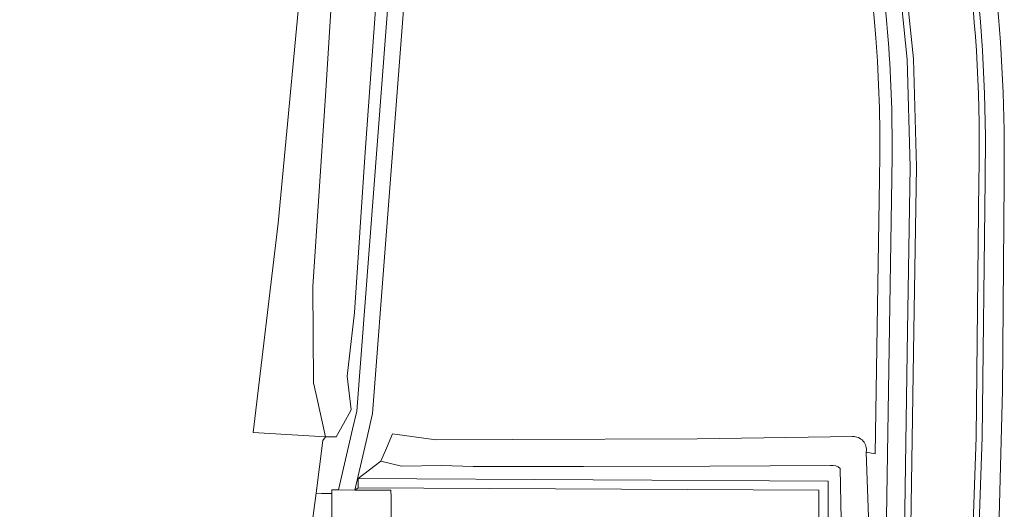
# Model space of a CAD drawing. Extents: x 184422 to 188298, y 343471 to 350189.
# Tile 478 of 513: x 187404 to 187484, y 349314 to 349354. Entities that reach past the tile are written whole.
import ezdxf

# ---------------------------------------------------------------- set-up
doc = ezdxf.new("R2010")
doc.units = 0
for name, color, linetype, lineweight in [('B-WA-GR-BEPLANTING_CULTUUR_HEESTERS-GV', 252, 'Continuous', 18), ('B-WA-OG-TERREIN_CULTUURSCHEIDING-GV', 252, 'Continuous', 18), ('B-WA-OG-TERREIN_ERF-GV', 252, 'Continuous', 18), ('B-WA-OG-WATER_GREPPEL-GV', 252, 'Continuous', 18), ('B-WA-VH-VERHARDING_ASFALT-GV', 252, 'Continuous', 18), ('B-WA-VH-VERHARDING_BETONSTRAATSTEEN-GV', 252, 'Continuous', 18), ('B-WA-VH-VERHARDING_HALFVERHARDING-GV', 252, 'Continuous', 18), ('B-WA-VH-VERHARDING_HALFVERHARDING_GRIND-GV', 252, 'Continuous', 18), ('B-WA-VH-VERHARDING_TEGEL-GV', 252, 'Continuous', 18)]:
    doc.layers.add(name, color=color, linetype=linetype, lineweight=lineweight)

msp = doc.modelspace()

# ---------------------------------------------------------------- linework, layer by layer
at = {"layer": 'B-WA-GR-BEPLANTING_CULTUUR_HEESTERS-GV', "flags": 128}
msp.add_lwpolyline([(187469.152, 349279.411), (187469.072, 349271.798), (187468.655, 349232.245), (187428.444, 349232.634), (187428.439, 349231.706), (187469.393, 349231.589), (187469.912, 349279.408), (187470.071, 349316.763), (187431.677, 349316.976), (187431.673, 349316.216), (187469.308, 349316.007)], close=True, dxfattribs=at)
msp.add_lwpolyline([(187469.152, 349279.411), (187469.072, 349271.798), (187468.655, 349232.245), (187428.444, 349232.634), (187428.439, 349231.706), (187469.393, 349231.589), (187469.912, 349279.408), (187470.071, 349316.763), (187431.677, 349316.976), (187431.673, 349316.216), (187469.308, 349316.007)], close=True, dxfattribs=at)
msp.add_lwpolyline([(187469.152, 349279.411), (187469.072, 349271.798), (187468.655, 349232.245), (187428.444, 349232.634), (187428.439, 349231.706), (187469.393, 349231.589), (187469.912, 349279.408), (187470.071, 349316.763), (187431.677, 349316.976), (187431.673, 349316.216), (187469.308, 349316.007)], close=True, dxfattribs=at)
at = {"layer": 'B-WA-OG-TERREIN_CULTUURSCHEIDING-GV', "flags": 128}
for points in [[(187346.75, 349359.282), (187346.675, 349359.186), (187353.293, 349352.595), (187355.438, 349354.771), (187355.5, 349354.838), (187361.895, 349364.069), (187375.791, 349376.706), (187427.35, 349361.206), (187425.147, 349337.8), (187423.091, 349320.721), (187429.011, 349320.371), (187428.255, 349323.834), (187428.033, 349324.781), (187427.985, 349332.636), (187429.019, 349348.179), (187429.813, 349361.243), (187428.848, 349362.888), (187427.039, 349363.678), (187422.185, 349365.102), (187415.052, 349367.102), (187406.835, 349369.665), (187391.713, 349374.341), (187376.87, 349378.877)], [(187346.75, 349359.282), (187346.675, 349359.186), (187353.293, 349352.595), (187355.438, 349354.771), (187355.5, 349354.838), (187361.895, 349364.069), (187375.791, 349376.706), (187427.35, 349361.206), (187425.147, 349337.8), (187423.091, 349320.721), (187429.011, 349320.371), (187428.255, 349323.834), (187428.033, 349324.781), (187427.985, 349332.636), (187429.019, 349348.179), (187429.813, 349361.243), (187428.848, 349362.888), (187427.039, 349363.678), (187422.185, 349365.102), (187415.052, 349367.102), (187406.835, 349369.665), (187391.713, 349374.341), (187376.87, 349378.877)], [(187346.75, 349359.282), (187346.675, 349359.186), (187353.293, 349352.595), (187355.438, 349354.771), (187355.5, 349354.838), (187361.895, 349364.069), (187375.791, 349376.706), (187427.35, 349361.206), (187425.147, 349337.8), (187423.091, 349320.721), (187429.011, 349320.371), (187428.255, 349323.834), (187428.033, 349324.781), (187427.985, 349332.636), (187429.019, 349348.179), (187429.813, 349361.243), (187428.848, 349362.888), (187427.039, 349363.678), (187422.185, 349365.102), (187415.052, 349367.102), (187406.835, 349369.665), (187391.713, 349374.341), (187376.87, 349378.877)], [(187431.373, 349330.508), (187430.79, 349325.322), (187431.112, 349322.564), (187430.474, 349321.423), (187429.887, 349320.374), (187429.312, 349320.372), (187429.011, 349320.371), (187428.793, 349320.08), (187428.234, 349315.763), (187428.69, 349315.753), (187429.534, 349315.734), (187429.536, 349316.052), (187430.082, 349316.04), (187431.22, 349321.003), (187431.555, 349322.466), (187434.965, 349366.942)], [(187431.373, 349330.508), (187430.79, 349325.322), (187431.112, 349322.564), (187430.474, 349321.423), (187429.887, 349320.374), (187429.312, 349320.372), (187429.011, 349320.371), (187428.793, 349320.08), (187428.234, 349315.763), (187428.69, 349315.753), (187429.534, 349315.734), (187429.536, 349316.052), (187430.082, 349316.04), (187431.22, 349321.003), (187431.555, 349322.466), (187434.965, 349366.942)], [(187431.373, 349330.508), (187430.79, 349325.322), (187431.112, 349322.564), (187430.474, 349321.423), (187429.887, 349320.374), (187429.312, 349320.372), (187429.011, 349320.371), (187428.793, 349320.08), (187428.234, 349315.763), (187428.69, 349315.753), (187429.534, 349315.734), (187429.536, 349316.052), (187430.082, 349316.04), (187431.22, 349321.003), (187431.555, 349322.466), (187434.965, 349366.942)], [(187436.196, 349365.861), (187432.853, 349322.259), (187432.41, 349320.332), (187431.416, 349316.014), (187431.673, 349316.216), (187431.677, 349316.976), (187433.531, 349318.376), (187433.985, 349319.444), (187434.486, 349320.62), (187438.027, 349320.126), (187444.31, 349320.158), (187459.354, 349320.199), (187472.053, 349320.389)], [(187436.196, 349365.861), (187432.853, 349322.259), (187432.41, 349320.332), (187431.416, 349316.014), (187431.673, 349316.216), (187431.677, 349316.976), (187433.531, 349318.376), (187433.985, 349319.444), (187434.486, 349320.62), (187438.027, 349320.126), (187444.31, 349320.158), (187459.354, 349320.199), (187472.053, 349320.389)], [(187436.196, 349365.861), (187432.853, 349322.259), (187432.41, 349320.332), (187431.416, 349316.014), (187431.673, 349316.216), (187431.677, 349316.976), (187433.531, 349318.376), (187433.985, 349319.444), (187434.486, 349320.62), (187438.027, 349320.126), (187444.31, 349320.158), (187459.354, 349320.199), (187472.053, 349320.389)], [(187433.472, 349362.037), (187433.224, 349357.141), (187432.242, 349343.582), (187431.373, 349330.508)], [(187433.472, 349362.037), (187433.224, 349357.141), (187432.242, 349343.582), (187431.373, 349330.508)], [(187433.472, 349362.037), (187433.224, 349357.141), (187432.242, 349343.582), (187431.373, 349330.508)], [(187473.164, 349319.123), (187473.904, 349318.992), (187474.253, 349341.408), (187474.282, 349343.327), (187474.279, 349345.247), (187474.244, 349347.166), (187474.177, 349349.084), (187474.079, 349351.001), (187473.949, 349352.916), (187473.787, 349354.829), (187473.593, 349356.739), (187473.368, 349358.645), (187472.961, 349361.583), (187473.975, 349361.539), (187473.779, 349362.546)], [(187473.164, 349319.123), (187473.904, 349318.992), (187474.253, 349341.408), (187474.282, 349343.327), (187474.279, 349345.247), (187474.244, 349347.166), (187474.177, 349349.084), (187474.079, 349351.001), (187473.949, 349352.916), (187473.787, 349354.829), (187473.593, 349356.739), (187473.368, 349358.645), (187472.961, 349361.583), (187473.975, 349361.539), (187473.779, 349362.546)], [(187473.164, 349319.123), (187473.904, 349318.992), (187474.253, 349341.408), (187474.282, 349343.327), (187474.279, 349345.247), (187474.244, 349347.166), (187474.177, 349349.084), (187474.079, 349351.001), (187473.949, 349352.916), (187473.787, 349354.829), (187473.593, 349356.739), (187473.368, 349358.645), (187472.961, 349361.583), (187473.975, 349361.539), (187473.779, 349362.546)], [(187470.265, 349318.017), (187460.407, 349317.974), (187450.088, 349317.943), (187441.056, 349317.955), (187438.504, 349318.031), (187435.212, 349317.977), (187433.531, 349318.376), (187431.677, 349316.976), (187470.071, 349316.763), (187469.912, 349279.408), (187470.136, 349276.593), (187470.814, 349298.921)], [(187470.265, 349318.017), (187460.407, 349317.974), (187450.088, 349317.943), (187441.056, 349317.955), (187438.504, 349318.031), (187435.212, 349317.977), (187433.531, 349318.376), (187431.677, 349316.976), (187470.071, 349316.763), (187469.912, 349279.408), (187470.136, 349276.593), (187470.814, 349298.921)], [(187470.265, 349318.017), (187460.407, 349317.974), (187450.088, 349317.943), (187441.056, 349317.955), (187438.504, 349318.031), (187435.212, 349317.977), (187433.531, 349318.376), (187431.677, 349316.976), (187470.071, 349316.763), (187469.912, 349279.408), (187470.136, 349276.593), (187470.814, 349298.921)], [(187471.298, 349305.207), (187471.044, 349317.792)], [(187471.298, 349305.207), (187471.044, 349317.792)], [(187471.298, 349305.207), (187471.044, 349317.792)]]:
    msp.add_lwpolyline(points, dxfattribs=at)
at = {"layer": 'B-WA-OG-TERREIN_CULTUURSCHEIDING-GV'}
for points in [[(187472.053, 349320.389, -0.48277), (187473.164, 349319.123)], [(187472.053, 349320.389, -0.48277), (187473.164, 349319.123)], [(187472.053, 349320.389, -0.48277), (187473.164, 349319.123)], [(187471.044, 349317.792, 0.245815), (187470.265, 349318.017)], [(187471.044, 349317.792, 0.245815), (187470.265, 349318.017)], [(187471.044, 349317.792, 0.245815), (187470.265, 349318.017)]]:
    msp.add_lwpolyline(points, format="xyb", dxfattribs=at)
at = {"layer": 'B-WA-OG-TERREIN_CULTUURSCHEIDING-GV', "flags": 128}
msp.add_lwpolyline([(187413.868, 349280.684), (187416.536, 349280.652), (187416.575, 349282.45), (187420.678, 349282.451), (187420.685, 349280.626), (187431.568, 349280.574), (187431.783, 349312.543), (187429.515, 349312.564), (187429.534, 349315.734), (187428.69, 349315.753), (187428.234, 349315.763), (187427.764, 349312.134), (187423.803, 349283.181), (187413.912, 349283.185)], close=True, dxfattribs=at)
msp.add_lwpolyline([(187413.868, 349280.684), (187416.536, 349280.652), (187416.575, 349282.45), (187420.678, 349282.451), (187420.685, 349280.626), (187431.568, 349280.574), (187431.783, 349312.543), (187429.515, 349312.564), (187429.534, 349315.734), (187428.69, 349315.753), (187428.234, 349315.763), (187427.764, 349312.134), (187423.803, 349283.181), (187413.912, 349283.185)], close=True, dxfattribs=at)
msp.add_lwpolyline([(187413.868, 349280.684), (187416.536, 349280.652), (187416.575, 349282.45), (187420.678, 349282.451), (187420.685, 349280.626), (187431.568, 349280.574), (187431.783, 349312.543), (187429.515, 349312.564), (187429.534, 349315.734), (187428.69, 349315.753), (187428.234, 349315.763), (187427.764, 349312.134), (187423.803, 349283.181), (187413.912, 349283.185)], close=True, dxfattribs=at)
at = {"layer": 'B-WA-OG-TERREIN_ERF-GV', "flags": 128}
msp.add_lwpolyline([(187427.764, 349312.134), (187428.234, 349315.763), (187428.793, 349320.08), (187429.011, 349320.371), (187423.091, 349320.721), (187425.147, 349337.8), (187427.35, 349361.206), (187375.791, 349376.706), (187361.895, 349364.069), (187355.5, 349354.838), (187363.303, 349347.028), (187366.805, 349343.417), (187370.207, 349339.71), (187373.351, 349335.544), (187373.759, 349335.003), (187376.318, 349330.366), (187376.608, 349329.84), (187377.747, 349327.466), (187379.815, 349322.824), (187381.162, 349317.925), (187381.57, 349316.001), (187381.865, 349314.347)], dxfattribs=at)
msp.add_lwpolyline([(187427.764, 349312.134), (187428.234, 349315.763), (187428.793, 349320.08), (187429.011, 349320.371), (187423.091, 349320.721), (187425.147, 349337.8), (187427.35, 349361.206), (187375.791, 349376.706), (187361.895, 349364.069), (187355.5, 349354.838), (187363.303, 349347.028), (187366.805, 349343.417), (187370.207, 349339.71), (187373.351, 349335.544), (187373.759, 349335.003), (187376.318, 349330.366), (187376.608, 349329.84), (187377.747, 349327.466), (187379.815, 349322.824), (187381.162, 349317.925), (187381.57, 349316.001), (187381.865, 349314.347)], dxfattribs=at)
msp.add_lwpolyline([(187427.764, 349312.134), (187428.234, 349315.763), (187428.793, 349320.08), (187429.011, 349320.371), (187423.091, 349320.721), (187425.147, 349337.8), (187427.35, 349361.206), (187375.791, 349376.706), (187361.895, 349364.069), (187355.5, 349354.838), (187363.303, 349347.028), (187366.805, 349343.417), (187370.207, 349339.71), (187373.351, 349335.544), (187373.759, 349335.003), (187376.318, 349330.366), (187376.608, 349329.84), (187377.747, 349327.466), (187379.815, 349322.824), (187381.162, 349317.925), (187381.57, 349316.001), (187381.865, 349314.347)], dxfattribs=at)
at = {"layer": 'B-WA-OG-WATER_GREPPEL-GV', "flags": 128}
for points in [[(187376.87, 349378.877), (187391.713, 349374.341), (187406.835, 349369.665), (187415.052, 349367.102), (187422.185, 349365.102), (187427.039, 349363.678), (187428.848, 349362.888), (187429.813, 349361.243), (187429.019, 349348.179), (187427.985, 349332.636), (187428.033, 349324.781), (187428.255, 349323.834), (187429.011, 349320.371), (187429.312, 349320.372), (187429.887, 349320.374), (187430.474, 349321.423), (187431.112, 349322.564), (187430.79, 349325.322), (187431.373, 349330.508), (187432.242, 349343.582), (187433.224, 349357.141), (187433.472, 349362.037)], [(187376.87, 349378.877), (187391.713, 349374.341), (187406.835, 349369.665), (187415.052, 349367.102), (187422.185, 349365.102), (187427.039, 349363.678), (187428.848, 349362.888), (187429.813, 349361.243), (187429.019, 349348.179), (187427.985, 349332.636), (187428.033, 349324.781), (187428.255, 349323.834), (187429.011, 349320.371), (187429.312, 349320.372), (187429.887, 349320.374), (187430.474, 349321.423), (187431.112, 349322.564), (187430.79, 349325.322), (187431.373, 349330.508), (187432.242, 349343.582), (187433.224, 349357.141), (187433.472, 349362.037)], [(187376.87, 349378.877), (187391.713, 349374.341), (187406.835, 349369.665), (187415.052, 349367.102), (187422.185, 349365.102), (187427.039, 349363.678), (187428.848, 349362.888), (187429.813, 349361.243), (187429.019, 349348.179), (187427.985, 349332.636), (187428.033, 349324.781), (187428.255, 349323.834), (187429.011, 349320.371), (187429.312, 349320.372), (187429.887, 349320.374), (187430.474, 349321.423), (187431.112, 349322.564), (187430.79, 349325.322), (187431.373, 349330.508), (187432.242, 349343.582), (187433.224, 349357.141), (187433.472, 349362.037)], [(187472.053, 349320.389), (187459.354, 349320.199), (187444.31, 349320.158), (187438.027, 349320.126), (187434.486, 349320.62), (187433.985, 349319.444), (187433.531, 349318.376), (187435.212, 349317.977), (187438.504, 349318.031), (187441.056, 349317.955), (187450.088, 349317.943), (187460.407, 349317.974), (187470.265, 349318.017)], [(187472.053, 349320.389), (187459.354, 349320.199), (187444.31, 349320.158), (187438.027, 349320.126), (187434.486, 349320.62), (187433.985, 349319.444), (187433.531, 349318.376), (187435.212, 349317.977), (187438.504, 349318.031), (187441.056, 349317.955), (187450.088, 349317.943), (187460.407, 349317.974), (187470.265, 349318.017)], [(187472.053, 349320.389), (187459.354, 349320.199), (187444.31, 349320.158), (187438.027, 349320.126), (187434.486, 349320.62), (187433.985, 349319.444), (187433.531, 349318.376), (187435.212, 349317.977), (187438.504, 349318.031), (187441.056, 349317.955), (187450.088, 349317.943), (187460.407, 349317.974), (187470.265, 349318.017)], [(187473.174, 349304.958), (187473.371, 349313.07), (187473.164, 349319.123)], [(187473.174, 349304.958), (187473.371, 349313.07), (187473.164, 349319.123)], [(187473.174, 349304.958), (187473.371, 349313.07), (187473.164, 349319.123)], [(187471.044, 349317.792), (187471.298, 349305.207)], [(187471.044, 349317.792), (187471.298, 349305.207)], [(187471.044, 349317.792), (187471.298, 349305.207)]]:
    msp.add_lwpolyline(points, dxfattribs=at)
at = {"layer": 'B-WA-OG-WATER_GREPPEL-GV'}
for points in [[(187473.164, 349319.123, 0.48277), (187472.053, 349320.389)], [(187473.164, 349319.123, 0.48277), (187472.053, 349320.389)], [(187473.164, 349319.123, 0.48277), (187472.053, 349320.389)], [(187470.265, 349318.017, -0.245815), (187471.044, 349317.792)], [(187470.265, 349318.017, -0.245815), (187471.044, 349317.792)], [(187470.265, 349318.017, -0.245815), (187471.044, 349317.792)]]:
    msp.add_lwpolyline(points, format="xyb", dxfattribs=at)
at = {"layer": 'B-WA-VH-VERHARDING_ASFALT-GV', "flags": 128}
for points in [[(187475.253, 349341.406), (187474.181, 349272.349), (187475.688, 349272.326), (187476.546, 349329.025), (187476.765, 349342.381), (187476.525, 349351.159), (187475.483, 349361.319), (187473.827, 349370.16), (187471.733, 349378.035), (187467.831, 349388.913), (187464.462, 349396.252), (187460.774, 349403.055), (187458.282, 349407.235), (187449.814, 349420.43), (187439.799, 349436.056), (187418.837, 349468.526), (187408.048, 349484.375), (187396.938, 349500), (187394.002, 349504.018), (187391.045, 349508.022), (187379.454, 349523.298), (187379.33, 349523.462)], [(187475.253, 349341.406), (187474.181, 349272.349), (187475.688, 349272.326), (187476.546, 349329.025), (187476.765, 349342.381), (187476.525, 349351.159), (187475.483, 349361.319), (187473.827, 349370.16), (187471.733, 349378.035), (187467.831, 349388.913), (187464.462, 349396.252), (187460.774, 349403.055), (187458.282, 349407.235), (187449.814, 349420.43), (187439.799, 349436.056), (187418.837, 349468.526), (187408.048, 349484.375), (187396.938, 349500), (187394.002, 349504.018), (187391.045, 349508.022), (187379.454, 349523.298), (187379.33, 349523.462)], [(187475.253, 349341.406), (187474.181, 349272.349), (187475.688, 349272.326), (187476.546, 349329.025), (187476.765, 349342.381), (187476.525, 349351.159), (187475.483, 349361.319), (187473.827, 349370.16), (187471.733, 349378.035), (187467.831, 349388.913), (187464.462, 349396.252), (187460.774, 349403.055), (187458.282, 349407.235), (187449.814, 349420.43), (187439.799, 349436.056), (187418.837, 349468.526), (187408.048, 349484.375), (187396.938, 349500), (187394.002, 349504.018), (187391.045, 349508.022), (187379.454, 349523.298), (187379.33, 349523.462)], [(187440.22, 349436.326), (187450.235, 349420.7), (187458.707, 349407.498), (187461.209, 349403.302), (187464.909, 349396.476), (187468.294, 349389.102), (187472.211, 349378.184), (187474.315, 349370.27), (187475.978, 349361.391), (187477.024, 349351.191), (187477.265, 349342.384), (187477.046, 349329.017), (187476.188, 349272.32), (187480.957, 349272.267), (187481.074, 349278.632), (187481.307, 349290.487), (187481.606, 349304.723), (187482.137, 349320.339), (187482.373, 349341.338)], [(187440.22, 349436.326), (187450.235, 349420.7), (187458.707, 349407.498), (187461.209, 349403.302), (187464.909, 349396.476), (187468.294, 349389.102), (187472.211, 349378.184), (187474.315, 349370.27), (187475.978, 349361.391), (187477.024, 349351.191), (187477.265, 349342.384), (187477.046, 349329.017), (187476.188, 349272.32), (187480.957, 349272.267), (187481.074, 349278.632), (187481.307, 349290.487), (187481.606, 349304.723), (187482.137, 349320.339), (187482.373, 349341.338)], [(187440.22, 349436.326), (187450.235, 349420.7), (187458.707, 349407.498), (187461.209, 349403.302), (187464.909, 349396.476), (187468.294, 349389.102), (187472.211, 349378.184), (187474.315, 349370.27), (187475.978, 349361.391), (187477.024, 349351.191), (187477.265, 349342.384), (187477.046, 349329.017), (187476.188, 349272.32), (187480.957, 349272.267), (187481.074, 349278.632), (187481.307, 349290.487), (187481.606, 349304.723), (187482.137, 349320.339), (187482.373, 349341.338)], [(187482.873, 349341.329), (187482.637, 349320.328), (187482.106, 349304.709), (187481.807, 349290.477), (187481.574, 349278.622), (187481.457, 349272.261), (187482.098, 349272.254), (187483.112, 349272.246), (187483.123, 349273.022), (187483.547, 349288.476), (187483.822, 349305.539), (187484.295, 349324.169), (187484.427, 349341.211)], [(187482.873, 349341.329), (187482.637, 349320.328), (187482.106, 349304.709), (187481.807, 349290.477), (187481.574, 349278.622), (187481.457, 349272.261), (187482.098, 349272.254), (187483.112, 349272.246), (187483.123, 349273.022), (187483.547, 349288.476), (187483.822, 349305.539), (187484.295, 349324.169), (187484.427, 349341.211)], [(187482.873, 349341.329), (187482.637, 349320.328), (187482.106, 349304.709), (187481.807, 349290.477), (187481.574, 349278.622), (187481.457, 349272.261), (187482.098, 349272.254), (187483.112, 349272.246), (187483.123, 349273.022), (187483.547, 349288.476), (187483.822, 349305.539), (187484.295, 349324.169), (187484.427, 349341.211)]]:
    msp.add_lwpolyline(points, dxfattribs=at)
at = {"layer": 'B-WA-VH-VERHARDING_ASFALT-GV'}
for points in [[(187482.373, 349341.338, 0.15358), (187461.989, 349411.746)], [(187482.373, 349341.338, 0.15358), (187461.989, 349411.746)], [(187482.373, 349341.338, 0.15358), (187461.989, 349411.746)], [(187462.408, 349412.02, -0.15355), (187482.873, 349341.329)], [(187462.408, 349412.02, -0.15355), (187482.873, 349341.329)], [(187462.408, 349412.02, -0.15355), (187482.873, 349341.329)], [(187473.975, 349361.539, -0.04341), (187475.253, 349341.406)], [(187473.975, 349361.539, -0.04341), (187475.253, 349341.406)], [(187473.975, 349361.539, -0.04341), (187475.253, 349341.406)], [(187484.427, 349341.211, 0.031914), (187483.658, 349357.722)], [(187484.427, 349341.211, 0.031914), (187483.658, 349357.722)], [(187484.427, 349341.211, 0.031914), (187483.658, 349357.722)]]:
    msp.add_lwpolyline(points, format="xyb", dxfattribs=at)
at = {"layer": 'B-WA-VH-VERHARDING_BETONSTRAATSTEEN-GV', "flags": 128}
for points in [[(187439.799, 349436.056), (187449.814, 349420.43), (187458.282, 349407.235), (187460.774, 349403.055), (187464.462, 349396.252), (187467.831, 349388.913), (187471.733, 349378.035), (187473.827, 349370.16), (187475.483, 349361.319), (187476.525, 349351.159), (187476.765, 349342.381), (187476.546, 349329.025), (187475.688, 349272.326)], [(187439.799, 349436.056), (187449.814, 349420.43), (187458.282, 349407.235), (187460.774, 349403.055), (187464.462, 349396.252), (187467.831, 349388.913), (187471.733, 349378.035), (187473.827, 349370.16), (187475.483, 349361.319), (187476.525, 349351.159), (187476.765, 349342.381), (187476.546, 349329.025), (187475.688, 349272.326)], [(187439.799, 349436.056), (187449.814, 349420.43), (187458.282, 349407.235), (187460.774, 349403.055), (187464.462, 349396.252), (187467.831, 349388.913), (187471.733, 349378.035), (187473.827, 349370.16), (187475.483, 349361.319), (187476.525, 349351.159), (187476.765, 349342.381), (187476.546, 349329.025), (187475.688, 349272.326)], [(187476.188, 349272.32), (187477.046, 349329.017), (187477.265, 349342.384), (187477.024, 349351.191), (187475.978, 349361.391), (187474.315, 349370.27), (187472.211, 349378.184), (187468.294, 349389.102), (187464.909, 349396.476), (187461.209, 349403.302), (187458.707, 349407.498), (187450.235, 349420.7), (187440.22, 349436.326)], [(187476.188, 349272.32), (187477.046, 349329.017), (187477.265, 349342.384), (187477.024, 349351.191), (187475.978, 349361.391), (187474.315, 349370.27), (187472.211, 349378.184), (187468.294, 349389.102), (187464.909, 349396.476), (187461.209, 349403.302), (187458.707, 349407.498), (187450.235, 349420.7), (187440.22, 349436.326)], [(187476.188, 349272.32), (187477.046, 349329.017), (187477.265, 349342.384), (187477.024, 349351.191), (187475.978, 349361.391), (187474.315, 349370.27), (187472.211, 349378.184), (187468.294, 349389.102), (187464.909, 349396.476), (187461.209, 349403.302), (187458.707, 349407.498), (187450.235, 349420.7), (187440.22, 349436.326)], [(187482.373, 349341.338), (187482.137, 349320.339), (187481.606, 349304.723), (187481.307, 349290.487), (187481.074, 349278.632), (187480.957, 349272.267), (187481.457, 349272.261), (187481.574, 349278.622), (187481.807, 349290.477), (187482.106, 349304.709), (187482.637, 349320.328), (187482.873, 349341.329)], [(187482.373, 349341.338), (187482.137, 349320.339), (187481.606, 349304.723), (187481.307, 349290.487), (187481.074, 349278.632), (187480.957, 349272.267), (187481.457, 349272.261), (187481.574, 349278.622), (187481.807, 349290.477), (187482.106, 349304.709), (187482.637, 349320.328), (187482.873, 349341.329)], [(187482.373, 349341.338), (187482.137, 349320.339), (187481.606, 349304.723), (187481.307, 349290.487), (187481.074, 349278.632), (187480.957, 349272.267), (187481.457, 349272.261), (187481.574, 349278.622), (187481.807, 349290.477), (187482.106, 349304.709), (187482.637, 349320.328), (187482.873, 349341.329)]]:
    msp.add_lwpolyline(points, dxfattribs=at)
at = {"layer": 'B-WA-VH-VERHARDING_BETONSTRAATSTEEN-GV'}
for points in [[(187461.989, 349411.746, -0.15358), (187482.373, 349341.338)], [(187461.989, 349411.746, -0.15358), (187482.373, 349341.338)], [(187461.989, 349411.746, -0.15358), (187482.373, 349341.338)], [(187482.873, 349341.329, 0.15355), (187462.408, 349412.02)], [(187482.873, 349341.329, 0.15355), (187462.408, 349412.02)], [(187482.873, 349341.329, 0.15355), (187462.408, 349412.02)]]:
    msp.add_lwpolyline(points, format="xyb", dxfattribs=at)
at = {"layer": 'B-WA-VH-VERHARDING_HALFVERHARDING-GV', "flags": 128}
msp.add_lwpolyline([(187469.072, 349271.798), (187469.152, 349279.411), (187469.308, 349316.007), (187431.673, 349316.216), (187431.416, 349316.014), (187434.35, 349316.006), (187434.382, 349315.448), (187434.271, 349297.884), (187434.083, 349297.893), (187433.829, 349297.904), (187433.132, 349297.936), (187433.138, 349296.677), (187433.81, 349296.675), (187434.089, 349296.674), (187434.26, 349296.673), (187434.149, 349279.284), (187468.42, 349278.769), (187468.816, 349278.707), (187468.826, 349275.839), (187468.813, 349275.321), (187468.817, 349272.553), (187468.813, 349271.829)], close=True, dxfattribs=at)
msp.add_lwpolyline([(187469.072, 349271.798), (187469.152, 349279.411), (187469.308, 349316.007), (187431.673, 349316.216), (187431.416, 349316.014), (187434.35, 349316.006), (187434.382, 349315.448), (187434.271, 349297.884), (187434.083, 349297.893), (187433.829, 349297.904), (187433.132, 349297.936), (187433.138, 349296.677), (187433.81, 349296.675), (187434.089, 349296.674), (187434.26, 349296.673), (187434.149, 349279.284), (187468.42, 349278.769), (187468.816, 349278.707), (187468.826, 349275.839), (187468.813, 349275.321), (187468.817, 349272.553), (187468.813, 349271.829)], close=True, dxfattribs=at)
msp.add_lwpolyline([(187469.072, 349271.798), (187469.152, 349279.411), (187469.308, 349316.007), (187431.673, 349316.216), (187431.416, 349316.014), (187434.35, 349316.006), (187434.382, 349315.448), (187434.271, 349297.884), (187434.083, 349297.893), (187433.829, 349297.904), (187433.132, 349297.936), (187433.138, 349296.677), (187433.81, 349296.675), (187434.089, 349296.674), (187434.26, 349296.673), (187434.149, 349279.284), (187468.42, 349278.769), (187468.816, 349278.707), (187468.826, 349275.839), (187468.813, 349275.321), (187468.817, 349272.553), (187468.813, 349271.829)], close=True, dxfattribs=at)
at = {"layer": 'B-WA-VH-VERHARDING_HALFVERHARDING_GRIND-GV', "flags": 128}
for points in [[(187434.965, 349366.942), (187431.555, 349322.466), (187431.22, 349321.003), (187430.082, 349316.04), (187431.416, 349316.014), (187432.41, 349320.332)], [(187434.965, 349366.942), (187431.555, 349322.466), (187431.22, 349321.003), (187430.082, 349316.04), (187431.416, 349316.014), (187432.41, 349320.332)], [(187434.965, 349366.942), (187431.555, 349322.466), (187431.22, 349321.003), (187430.082, 349316.04), (187431.416, 349316.014), (187432.41, 349320.332)], [(187432.41, 349320.332), (187432.853, 349322.259), (187436.196, 349365.861)], [(187432.41, 349320.332), (187432.853, 349322.259), (187436.196, 349365.861)], [(187432.41, 349320.332), (187432.853, 349322.259), (187436.196, 349365.861)]]:
    msp.add_lwpolyline(points, dxfattribs=at)
at = {"layer": 'B-WA-VH-VERHARDING_TEGEL-GV', "flags": 128}
msp.add_lwpolyline([(187434.271, 349297.884), (187434.382, 349315.448), (187434.35, 349316.006), (187431.416, 349316.014), (187430.082, 349316.04), (187429.536, 349316.052), (187429.534, 349315.734), (187429.515, 349312.564)], dxfattribs=at)
msp.add_lwpolyline([(187434.271, 349297.884), (187434.382, 349315.448), (187434.35, 349316.006), (187431.416, 349316.014), (187430.082, 349316.04), (187429.536, 349316.052), (187429.534, 349315.734), (187429.515, 349312.564)], dxfattribs=at)
msp.add_lwpolyline([(187434.271, 349297.884), (187434.382, 349315.448), (187434.35, 349316.006), (187431.416, 349316.014), (187430.082, 349316.04), (187429.536, 349316.052), (187429.534, 349315.734), (187429.515, 349312.564)], dxfattribs=at)

doc.saveas('drawing.dxf')
